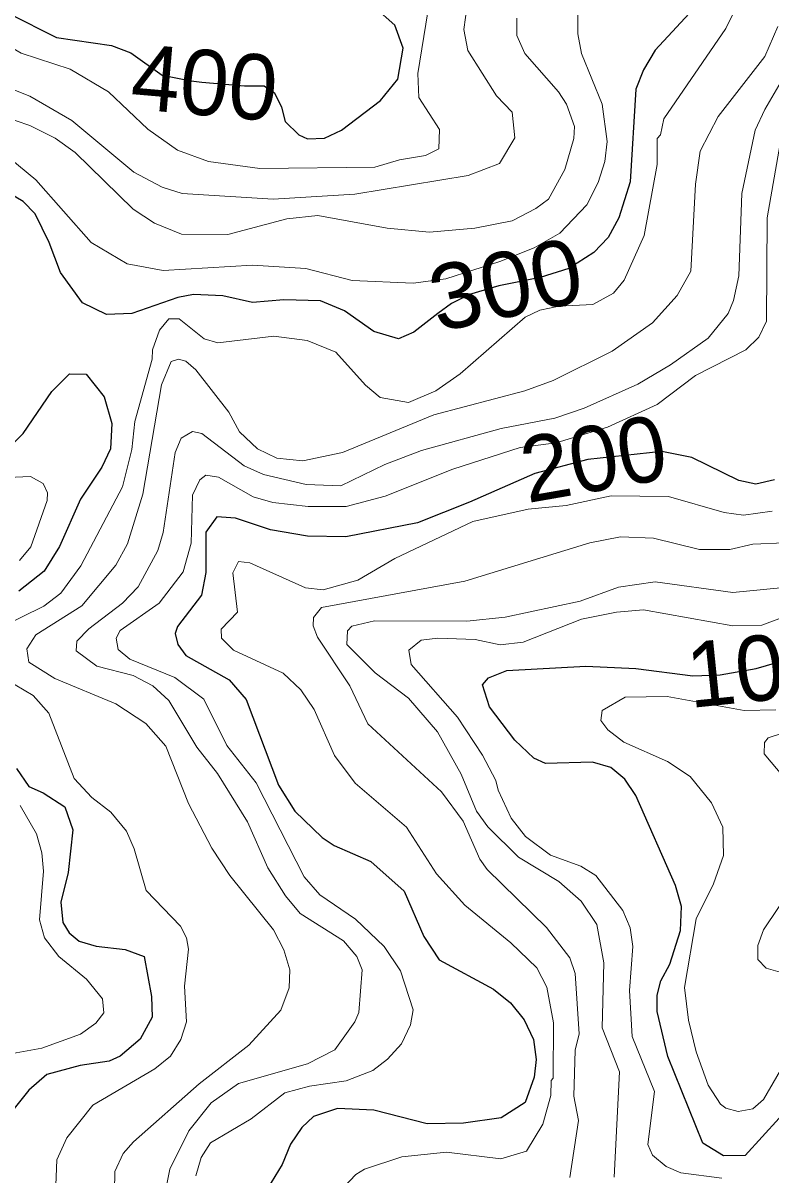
# Model space of a CAD drawing. Extents: x 673.6 to 698.9, y 7012 to 7040.1.
# Drawn here: x 686.563 to 687.479, y 7033.227 to 7034.638 of the extents above; entities that cross this region are included whole.
import ezdxf
from ezdxf.enums import TextEntityAlignment as Align

# ---------------------------------------------------------------- set-up
doc = ezdxf.new("R2010")
doc.units = 0
doc.header["$LTSCALE"] = 0.032
doc.layers.add('1', color=7, linetype='Continuous', lineweight=25)
doc.layers.add('2', color=7, linetype='Continuous', lineweight=13)
doc.layers.add('61', color=7, linetype='Continuous')

msp = doc.modelspace()

# ---------------------------------------------------------------- linework, layer by layer
at = {"layer": '1'}
for points in [[(686.7526, 7034.3023), (686.6963, 7034.2826), (686.6656, 7034.2813), (686.6362, 7034.2958), (686.6092, 7034.3327), (686.5955, 7034.3697), (686.5783, 7034.4045), (686.5635, 7034.4196), (686.5212, 7034.4447), (686.3465, 7034.4941), (686.3068, 7034.5146), (686.2881, 7034.5294), (686.2672, 7034.5527), (686.2555, 7034.5859), (686.2353, 7034.6795)], [(686.5459, 7034.6498), (686.6043, 7034.6206), (686.6717, 7034.6108), (686.6954, 7034.6017), (686.7338, 7034.5744), (686.7689, 7034.5677), (686.7822, 7034.5658), (686.8344, 7034.5612), (686.8585, 7034.5612), (686.871, 7034.5528), (686.8798, 7034.5351), (686.8843, 7034.5176), (686.901, 7034.5015), (686.9115, 7034.4964), (686.9321, 7034.4973), (686.953, 7034.5069), (687.0009, 7034.5433), (687.022, 7034.5695), (687.0286, 7034.6074), (687.0184, 7034.6357), (686.9936, 7034.6576)], [(687.3892, 7034.6614), (687.337, 7034.6052), (687.3225, 7034.581), (687.3132, 7034.5575), (687.3064, 7034.4438), (687.2926, 7034.3997), (687.2795, 7034.3756), (687.2617, 7034.3572), (687.2315, 7034.3377), (687.1963, 7034.3265), (687.1458, 7034.3165), (687.1097, 7034.306), (687.0879, 7034.2947), (687.0711, 7034.2825), (687.0418, 7034.2595), (687.0228, 7034.2516), (686.9926, 7034.2605), (686.9567, 7034.2857), (686.9273, 7034.2982)], [(686.9273, 7034.2982), (686.8824, 7034.2991), (686.8443, 7034.2959), (686.808, 7034.3041), (686.7721, 7034.3057), (686.7526, 7034.3023)], [(686.5408, 7034.1128), (686.5635, 7034.1356), (686.5987, 7034.187), (686.6203, 7034.2086)], [(686.6203, 7034.2086), (686.6405, 7034.2082), (686.6627, 7034.1803), (686.672, 7034.1479), (686.6703, 7034.1168), (686.6597, 7034.0944)], [(687.4829, 7034.0787), (687.4603, 7034.0734), (687.4395, 7034.0781), (687.382, 7034.106), (687.345, 7034.1134), (687.2546, 7034.1038), (687.1895, 7034.0866), (687.1097, 7034.0516), (687.0459, 7034.026), (686.9584, 7034.0091), (686.9116, 7034.0099), (686.866, 7034.0176), (686.8232, 7034.032), (686.8007, 7034.0335), (686.7872, 7034.0147), (686.787, 7033.9654), (686.7819, 7033.9376), (686.7523, 7033.8991), (686.7494, 7033.8904), (686.7529, 7033.877), (686.7625, 7033.8636), (686.8157, 7033.8339), (686.8362, 7033.8096), (686.876, 7033.7047), (686.896, 7033.6731)], [(686.6597, 7034.0944), (686.6335, 7034.055), (686.6081, 7033.9971), (686.589, 7033.9669), (686.5583, 7033.9426)], [(687.3618, 7033.5818), (687.3132, 7033.6923), (687.2998, 7033.7123), (687.2825, 7033.7266), (687.2604, 7033.733), (687.2026, 7033.7313), (687.1883, 7033.7378), (687.1653, 7033.7599), (687.1341, 7033.8008), (687.1257, 7033.8276), (687.1331, 7033.8363), (687.1556, 7033.8454), (687.2522, 7033.8504), (687.3134, 7033.8479), (687.383, 7033.8386), (687.4164, 7033.8399), (687.4605, 7033.8478), (687.4957, 7033.8581)], [(686.5555, 7033.7252), (686.5705, 7033.7031), (686.5881, 7033.6955), (686.6146, 7033.6783), (686.6243, 7033.65), (686.6187, 7033.5977), (686.6096, 7033.5615), (686.6119, 7033.5367), (686.6199, 7033.5239), (686.6321, 7033.5137), (686.6529, 7033.5076), (686.6885, 7033.5036), (686.7114, 7033.495), (686.7206, 7033.4458), (686.7215, 7033.4207), (686.7065, 7033.3936), (686.6824, 7033.3728), (686.6689, 7033.3669), (686.6334, 7033.3613), (686.5926, 7033.3503), (686.5704, 7033.3313), (686.5523, 7033.3089)], [(686.896, 7033.6731), (686.9296, 7033.6408), (686.9441, 7033.631), (686.9889, 7033.6114), (687.0297, 7033.5749), (687.0538, 7033.5193)], [(687.3394, 7033.4477), (687.344, 7033.465), (687.3549, 7033.4856), (687.368, 7033.5267), (687.3691, 7033.5563), (687.3618, 7033.5818)], [(687.0538, 7033.5193), (687.0726, 7033.4909), (687.1391, 7033.4549), (687.1598, 7033.4382), (687.1768, 7033.4173), (687.1881, 7033.3932), (687.1912, 7033.3688), (687.1888, 7033.3472), (687.1777, 7033.3161), (687.1486, 7033.2975), (687.1022, 7033.2908), (687.0578, 7033.29), (686.9927, 7033.3069), (686.9481, 7033.3089), (686.9188, 7033.2991), (686.9044, 7033.2855), (686.8908, 7033.2653), (686.8805, 7033.2404), (686.8537, 7033.1963)], [(687.5138, 7033.1486), (687.5761, 7033.2558), (687.5907, 7033.3113), (687.5861, 7033.3287), (687.5707, 7033.3418), (687.5448, 7033.3424), (687.5254, 7033.3329), (687.5096, 7033.3197), (687.4473, 7033.2514), (687.4204, 7033.2507), (687.3952, 7033.2662), (687.3523, 7033.3725), (687.3394, 7033.4277), (687.3394, 7033.4477)]]:
    msp.add_lwpolyline(points, dxfattribs=at)
at = {"layer": '2'}
for points in [[(686.4588, 7034.6402), (686.4844, 7034.6369), (686.5142, 7034.6286), (686.5611, 7034.6012), (686.6211, 7034.5817), (686.6678, 7034.5541), (686.7159, 7034.5084), (686.7523, 7034.4825), (686.7904, 7034.4689), (686.8532, 7034.4602), (686.9938, 7034.4618), (687.0241, 7034.4709), (687.0558, 7034.476), (687.0722, 7034.4844), (687.0731, 7034.5079), (687.0478, 7034.5469), (687.0467, 7034.5765), (687.0836, 7034.8061)], [(686.3755, 7034.6589), (686.4005, 7034.6162), (686.4257, 7034.5916), (686.4508, 7034.5824), (686.5364, 7034.5626), (686.5718, 7034.5489), (686.623, 7034.5191), (686.6988, 7034.4556), (686.7338, 7034.4374), (686.7579, 7034.4297), (686.8696, 7034.4224), (686.9695, 7034.4289), (687.1081, 7034.4516), (687.1463, 7034.4662), (687.1651, 7034.4979), (687.1618, 7034.529), (687.1429, 7034.5493), (687.1078, 7034.6045), (687.1026, 7034.6303), (687.107, 7034.6597)], [(687.4387, 7034.6623), (687.4234, 7034.6318), (687.3477, 7034.521), (687.3433, 7034.5013), (687.3394, 7034.4968), (687.3393, 7034.4652), (687.3236, 7034.3781), (687.2989, 7034.3234), (687.2861, 7034.3074), (687.2608, 7034.2935), (687.2193, 7034.2917), (687.1959, 7034.2868), (687.1778, 7034.2781), (687.0983, 7034.2088), (687.0686, 7034.188), (687.0352, 7034.1734), (687.0002, 7034.1795), (686.9825, 7034.1948), (686.9462, 7034.2353), (686.9111, 7034.2496), (686.8704, 7034.2548), (686.8016, 7034.2466), (686.7852, 7034.2516), (686.7544, 7034.2758), (686.7418, 7034.2758), (686.7302, 7034.2623), (686.7217, 7034.2379), (686.7213, 7034.2268), (686.7001, 7034.1503), (686.6966, 7034.1159), (686.6851, 7034.0703), (686.634, 7033.9734), (686.6095, 7033.94), (686.5888, 7033.924), (686.5337, 7033.897)], [(686.3531, 7034.6478), (686.3574, 7034.6206), (686.3731, 7034.5815), (686.3952, 7034.5514), (686.4505, 7034.5292), (686.5381, 7034.5241), (686.5715, 7034.5129), (686.6027, 7034.4973), (686.6271, 7034.4796), (686.6982, 7034.4103), (686.7242, 7034.393), (686.7572, 7034.3797), (686.8139, 7034.3793), (686.8861, 7034.3983)], [(686.5337, 7034.4833), (686.5789, 7034.4464), (686.6468, 7034.3695), (686.6908, 7034.3432), (686.735, 7034.3353), (686.8443, 7034.3418), (686.9094, 7034.3376), (686.966, 7034.3228), (687.0409, 7034.3197), (687.0806, 7034.3252), (687.1469, 7034.3464), (687.1889, 7034.363), (687.2201, 7034.3808), (687.2535, 7034.4155), (687.2673, 7034.4428), (687.2752, 7034.4688), (687.2784, 7034.4934), (687.2719, 7034.539), (687.247, 7034.6009), (687.2424, 7034.6249), (687.2424, 7034.648)], [(687.1618, 7034.3961), (687.1911, 7034.411), (687.2063, 7034.4226), (687.2264, 7034.4591), (687.2374, 7034.497), (687.2382, 7034.5116), (687.2283, 7034.539), (687.2188, 7034.5541), (687.1775, 7034.601), (687.1676, 7034.6232), (687.1676, 7034.6442)], [(686.8889, 7033.4567), (686.8898, 7033.4787), (686.8826, 7033.5033), (686.8697, 7033.5277), (686.8166, 7033.594), (686.7944, 7033.6275), (686.766, 7033.6825), (686.7381, 7033.7527), (686.7138, 7033.7804), (686.6767, 7033.8044), (686.6021, 7033.8353), (686.5703, 7033.8554), (686.5681, 7033.8717), (686.5791, 7033.8888), (686.6351, 7033.9245), (686.677, 7033.9742), (686.6911, 7034.0004), (686.7099, 7034.0612), (686.7328, 7034.1952), (686.7447, 7034.2236), (686.7536, 7034.2265), (686.7624, 7034.2241), (686.7747, 7034.2136), (686.815, 7034.1616), (686.8284, 7034.1378), (686.8501, 7034.1166), (686.8738, 7034.1052), (686.9058, 7034.1019), (686.9544, 7034.1124), (687.0662, 7034.1584), (687.1775, 7034.1879), (687.212, 7034.2003), (687.2842, 7034.2366), (687.3337, 7034.2712), (687.3637, 7034.3046), (687.3805, 7034.3343), (687.3862, 7034.4408), (687.3919, 7034.4812), (687.4139, 7034.5239), (687.4712, 7034.5972), (687.4871, 7034.6341)], [(687.5082, 7034.596), (687.4711, 7034.5323), (687.4595, 7034.5069), (687.4429, 7034.4297), (687.4395, 7034.3288), (687.433, 7034.2986), (687.4261, 7034.2825), (687.4017, 7034.2522), (687.3559, 7034.2198), (687.3157, 7034.1961), (687.2501, 7034.1664), (687.2141, 7034.1544), (687.1486, 7034.1417), (687.051, 7034.1148), (687.0062, 7034.0975), (686.9524, 7034.0716), (686.91, 7034.0732), (686.8577, 7034.0854), (686.8341, 7034.0958), (686.782, 7034.1356), (686.7708, 7034.1381), (686.7567, 7034.1298), (686.7496, 7034.1124), (686.7349, 7034.0143), (686.7282, 7033.9924), (686.7043, 7033.9478), (686.6851, 7033.9276), (686.6439, 7033.8962), (686.6292, 7033.8813), (686.6283, 7033.8694), (686.6537, 7033.8507), (686.698, 7033.8391), (686.7221, 7033.8264), (686.7418, 7033.8085), (686.776, 7033.7512), (686.8015, 7033.719), (686.838, 7033.6598), (686.8629, 7033.6036), (686.8845, 7033.5694), (686.9024, 7033.5478), (686.9557, 7033.514), (686.9718, 7033.4949), (686.9785, 7033.4787), (686.9744, 7033.4265), (686.9695, 7033.4149), (686.945, 7033.3806), (686.9113, 7033.3637), (686.8269, 7033.3394), (686.7934, 7033.3159), (686.7662, 7033.2816), (686.7429, 7033.2344), (686.7321, 7033.1795)], [(686.7749, 7033.2263), (686.7812, 7033.2486), (686.7929, 7033.2668), (686.8424, 7033.2961), (686.8836, 7033.3281), (686.914, 7033.3361), (686.9588, 7033.3427), (686.9915, 7033.3553), (687.0092, 7033.3691), (687.0264, 7033.3881), (687.0376, 7033.4113), (687.0409, 7033.4296), (687.0254, 7033.4773), (687.0054, 7033.5072), (686.9702, 7033.5406), (686.9266, 7033.5705), (686.9075, 7033.5926), (686.8485, 7033.7077), (686.8126, 7033.7534), (686.7845, 7033.8102), (686.749, 7033.8369), (686.694, 7033.8593), (686.6797, 7033.8708), (686.6771, 7033.8847), (686.6824, 7033.8943), (686.7298, 7033.9279), (686.7593, 7033.966), (686.769, 7034.0013), (686.7707, 7034.0602), (686.7797, 7034.0788), (686.7872, 7034.0845), (686.8024, 7034.082), (686.845, 7034.0581), (686.8689, 7034.051), (686.9123, 7034.0461), (686.9588, 7034.0462), (687.0065, 7034.0588), (687.0892, 7034.0919), (687.1716, 7034.1183), (687.2157, 7034.1243), (687.2786, 7034.1432), (687.3396, 7034.1711), (687.3864, 7034.2064), (687.4478, 7034.2381), (687.4639, 7034.2537), (687.4732, 7034.2732), (687.4741, 7034.3996), (687.49, 7034.4909)], [(686.8861, 7034.3983), (686.9243, 7034.4027), (687.0089, 7034.3871), (687.0607, 7034.3822), (687.1162, 7034.3871), (687.1618, 7034.3961)], [(686.5592, 7033.9799), (686.5727, 7033.9968), (686.5928, 7034.0535), (686.5932, 7034.0629), (686.5878, 7034.0743), (686.5724, 7034.0828), (686.5447, 7034.0815)], [(687.4802, 7034.0406), (687.4449, 7034.0354), (687.4212, 7034.0386), (687.3532, 7034.0582), (687.2831, 7034.0591), (687.2279, 7034.0475), (687.1814, 7034.0427), (687.1139, 7034.0278), (687.0185, 7033.9825), (686.9732, 7033.9558), (686.9305, 7033.9442), (686.9091, 7033.9465), (686.841, 7033.977), (686.8272, 7033.9786), (686.8201, 7033.9649), (686.8258, 7033.9169), (686.806, 7033.896), (686.8062, 7033.8848), (686.821, 7033.8701), (686.8815, 7033.8419), (686.9032, 7033.8214), (686.9195, 7033.7975), (686.9445, 7033.741)], [(687.2325, 7033.2241), (687.243, 7033.2943), (687.2375, 7033.324), (687.2391, 7033.3804), (687.2439, 7033.4001), (687.239, 7033.474), (687.2326, 7033.4935), (687.204, 7033.5305), (687.1312, 7033.6017), (687.1222, 7033.6141), (687.102, 7033.6609), (687.0754, 7033.6967), (686.9852, 7033.7799), (686.9634, 7033.8263), (686.9236, 7033.8861), (686.9186, 7033.8998), (686.9189, 7033.9101), (686.9286, 7033.9226), (687.104, 7033.9547), (687.2571, 7034.0016), (687.2946, 7034.009), (687.3351, 7034.0072), (687.3912, 7033.9935), (687.4284, 7033.9935), (687.4564, 7033.9999), (687.4954, 7034.0016)], [(687.5069, 7033.9482), (687.432, 7033.9409), (687.3369, 7033.9539), (687.292, 7033.9475), (687.2453, 7033.9301), (687.1535, 7033.9107), (687.1063, 7033.9055), (686.9935, 7033.9063), (686.9658, 7033.8996), (686.9605, 7033.894), (686.9597, 7033.8771), (686.9941, 7033.8426), (687.035, 7033.8112), (687.0706, 7033.77), (687.0996, 7033.7183), (687.1183, 7033.673), (687.1322, 7033.6537), (687.1695, 7033.6167), (687.219, 7033.5868), (687.2464, 7033.5628), (687.2655, 7033.5343), (687.2743, 7033.4872), (687.272, 7033.4077), (687.2933, 7033.3538), (687.2869, 7033.2249)], [(687.4187, 7033.2235), (687.3683, 7033.2302), (687.3503, 7033.2376), (687.3336, 7033.2517), (687.3279, 7033.2647), (687.336, 7033.3297), (687.3088, 7033.3968), (687.3057, 7033.4533), (687.3097, 7033.5073), (687.3064, 7033.5299), (687.2973, 7033.5513), (687.2645, 7033.594), (687.2461, 7033.6057), (687.2088, 7033.619), (687.1781, 7033.6419), (687.1608, 7033.6644), (687.1447, 7033.6989), (687.1421, 7033.7107), (687.1258, 7033.7416), (687.095, 7033.7882), (687.0384, 7033.8527), (687.0354, 7033.87), (687.0505, 7033.8824), (687.0711, 7033.8849), (687.1167, 7033.8834), (687.1473, 7033.8768), (687.1755, 7033.88), (687.2468, 7033.908), (687.2897, 7033.9169), (687.3228, 7033.9194), (687.4319, 7033.8998), (687.4675, 7033.9006), (687.5013, 7033.9135)], [(686.5313, 7033.8409), (686.5759, 7033.8147), (686.5948, 7033.7929), (686.6257, 7033.713)], [(687.4845, 7033.7971), (687.4458, 7033.7962), (687.3517, 7033.8135), (687.3002, 7033.8127), (687.2722, 7033.7961), (687.2704, 7033.7842), (687.2791, 7033.7725), (687.2988, 7033.7574), (687.352, 7033.7338), (687.3798, 7033.7154), (687.4058, 7033.6833), (687.4198, 7033.6532), (687.4206, 7033.6188), (687.4083, 7033.5841), (687.387, 7033.5411), (687.3729, 7033.457), (687.3779, 7033.4169), (687.3872, 7033.3783), (687.4019, 7033.3373), (687.4171, 7033.3141), (687.4234, 7033.3093), (687.4387, 7033.3051), (687.4563, 7033.3084), (687.4694, 7033.3199), (687.5066, 7033.3841)], [(687.5091, 7033.6969), (687.4702, 7033.7433), (687.4709, 7033.7572), (687.4753, 7033.7627), (687.4915, 7033.7681)], [(686.9445, 7033.741), (686.9698, 7033.7072), (687.0325, 7033.6535), (687.0695, 7033.5963), (687.104, 7033.558), (687.1604, 7033.5116)], [(686.6257, 7033.713), (686.6476, 7033.6899), (686.6707, 7033.6718), (686.6899, 7033.6485), (686.6995, 7033.6267), (686.714, 7033.576)], [(686.6073, 7033.4948), (686.5895, 7033.5177), (686.5836, 7033.5399), (686.5882, 7033.5993), (686.5865, 7033.6219), (686.5799, 7033.6453), (686.56, 7033.6798)], [(687.5014, 7033.4725), (687.4728, 7033.4805), (687.4626, 7033.4912), (687.4626, 7033.5085), (687.4697, 7033.5277), (687.5229, 7033.6073)], [(686.714, 7033.576), (686.7559, 7033.532), (686.7632, 7033.5177), (686.7657, 7033.504), (686.7608, 7033.4588), (686.7632, 7033.415), (686.7565, 7033.3932), (686.744, 7033.3728), (686.7246, 7033.3573), (686.6488, 7033.3127), (686.6168, 7033.273), (686.6045, 7033.2458), (686.6013, 7033.1631)], [(687.1604, 7033.5116), (687.192, 7033.4809), (687.2045, 7033.4576), (687.2126, 7033.4136), (687.212, 7033.3461), (687.2095, 7033.3429), (687.2094, 7033.3246), (687.1995, 7033.2897), (687.1793, 7033.2566), (687.1482, 7033.2473), (687.0817, 7033.2553), (687.027, 7033.2497), (686.9814, 7033.2343), (686.9706, 7033.2278), (686.9565, 7033.2127)], [(686.4231, 7033.3556), (686.4451, 7033.3642), (686.5413, 7033.3747), (686.5863, 7033.3828), (686.6335, 7033.3998), (686.6523, 7033.4133), (686.6621, 7033.4259), (686.6607, 7033.4431), (686.6411, 7033.4672), (686.6073, 7033.4948)], [(686.6859, 7033.2535), (686.6985, 7033.2679), (686.7788, 7033.3392), (686.8398, 7033.3862), (686.8789, 7033.4294), (686.8889, 7033.4567)], [(686.6754, 7033.2075), (686.6757, 7033.2317), (686.6859, 7033.2535)]]:
    msp.add_lwpolyline(points, dxfattribs=at)

# ---------------------------------------------------------------- texts
at = {"layer": '61'}
for s, rotation, p in [('400', 355.036, (686.7821, 7034.5256)), ('200', 9.913, (687.2684, 7034.0656)), ('100', 5.863, (687.4686, 7033.8084))]:
    msp.add_text(s, height=0.08, rotation=rotation, dxfattribs=at).set_placement(p, align=Align.CENTER)
at = {"layer": '61', "width": 1.05}
msp.add_text('300', height=0.08, rotation=12.001, dxfattribs=at).set_placement((687.1624, 7034.2791), align=Align.CENTER)

doc.saveas('drawing.dxf')
